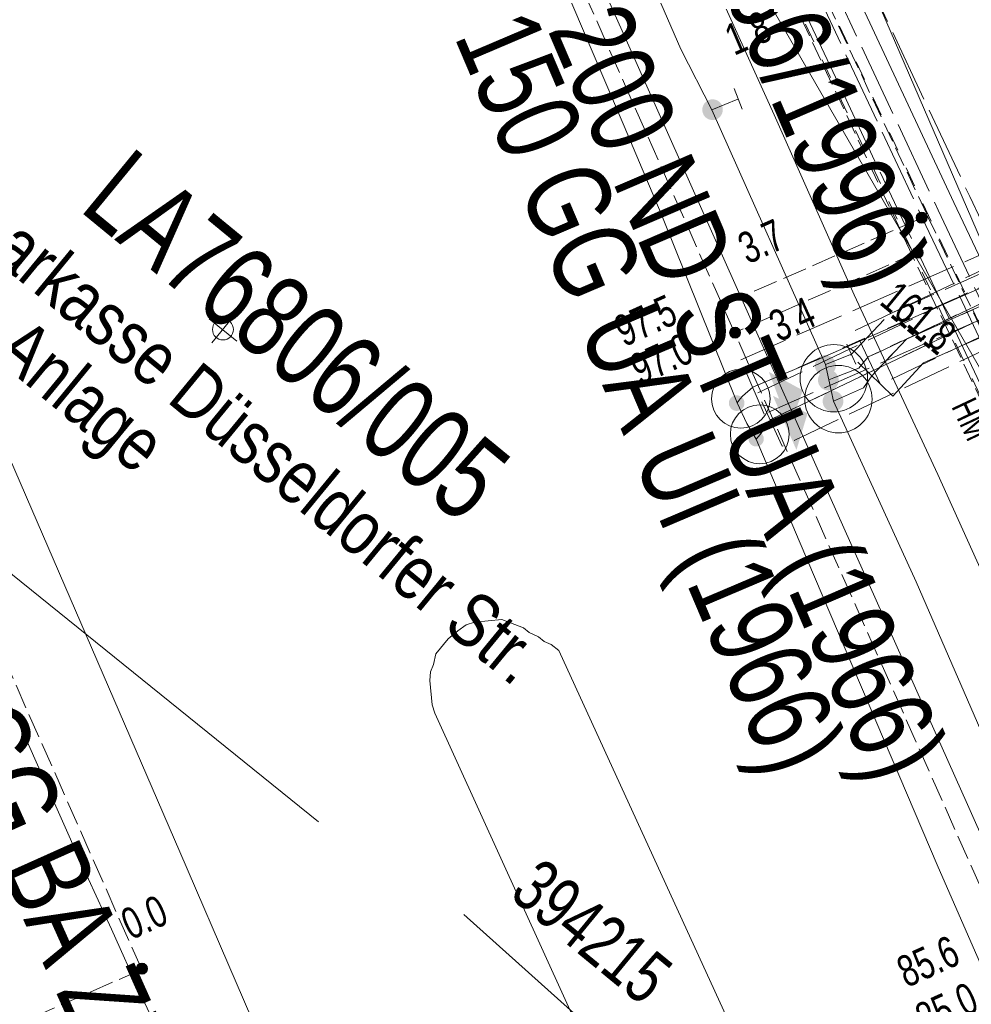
# Model space of a CAD drawing. Header units: metres. Extents: x -740 to 758, y -633 to 854.
# Tile 929 of 1056: x 300 to 316, y 269 to 286. Entities that reach past the tile are written whole.
import ezdxf

# ---------------------------------------------------------------- set-up
doc = ezdxf.new("R2010")
doc.units = ezdxf.units.M
doc.header["$MEASUREMENT"] = 0
for name, pattern in [('1248_208', [1.456, 1.248, -0.208]), ('208_208_208_416', [1.04, 0.208, -0.208, 0.208, -0.416]), ('333_125', [0.4576, 0.3328, -0.1248]), ('333_333', [0.6656, 0.3328, -0.3328]), ('416_125', [0.5408, 0.416, -0.1248]), ('416_416', [0.832, 0.416, -0.416]), ('832_208', [1.04, 0.832, -0.208])]:
    doc.linetypes.add(name, pattern=pattern)
for name, color, linetype in [('Gas.LOVION', 7, 'Continuous'), ('Grundkarte.LOVION', 7, 'Continuous'), ('Strom.LOVION', 7, 'Continuous'), ('StromBemass.LOVION', 7, 'Continuous'), ('Telko.LOVION', 7, 'Continuous'), ('Wasser.LOVION', 7, 'Continuous')]:
    doc.layers.add(name, color=color, linetype=linetype)
doc.styles.add('ERSTELLTER_STIL_1', font='arial.ttf')

msp = doc.modelspace()

# ---------------------------------------------------------------- hatches: boundary and pattern name
at = {"layer": 'Gas.LOVION', "linetype": 'Continuous', "lineweight": 13}
for points in [[(312.135, 284.037), (312.147, 284.054), (312.158, 284.074), (312.166, 284.094), (312.171, 284.115), (312.174, 284.137), (312.174, 284.159), (312.171, 284.18), (312.165, 284.202), (312.157, 284.222), (312.147, 284.241), (312.134, 284.259), (312.119, 284.275), (312.102, 284.288), (312.083, 284.3), (312.064, 284.309), (312.043, 284.316), (312.021, 284.32), (311.999, 284.321), (311.978, 284.32), (311.956, 284.316), (311.935, 284.309), (311.916, 284.3), (311.897, 284.288), (311.88, 284.274), (311.865, 284.258), (311.853, 284.24), (311.842, 284.221), (311.834, 284.2), (311.829, 284.179), (311.826, 284.158), (311.826, 284.136), (311.829, 284.114), (311.835, 284.093), (311.843, 284.073), (311.853, 284.053), (311.866, 284.036), (311.881, 284.02), (311.898, 284.006), (311.917, 283.994), (311.936, 283.985), (311.957, 283.978), (311.979, 283.974), (312.001, 283.973), (312.022, 283.974), (312.044, 283.979), (312.065, 283.985), (312.084, 283.995), (312.103, 284.007), (312.12, 284.021)], [(312.136, 284.041), (312.149, 284.058), (312.159, 284.077), (312.167, 284.098), (312.173, 284.119), (312.175, 284.141), (312.175, 284.163), (312.172, 284.184), (312.167, 284.205), (312.159, 284.226), (312.148, 284.245), (312.135, 284.262), (312.12, 284.278), (312.103, 284.292), (312.085, 284.304), (312.065, 284.313), (312.044, 284.32), (312.023, 284.324), (312.001, 284.325), (311.979, 284.324), (311.958, 284.319), (311.937, 284.313), (311.917, 284.303), (311.899, 284.291), (311.882, 284.278), (311.867, 284.262), (311.854, 284.244), (311.844, 284.225), (311.836, 284.204), (311.83, 284.183), (311.828, 284.161), (311.828, 284.14), (311.831, 284.118), (311.836, 284.097), (311.844, 284.076), (311.855, 284.057), (311.868, 284.04), (311.883, 284.024), (311.9, 284.01), (311.918, 283.998), (311.938, 283.989), (311.959, 283.982), (311.98, 283.978), (312.002, 283.977), (312.024, 283.978), (312.045, 283.983), (312.066, 283.989), (312.086, 283.999), (312.104, 284.011), (312.121, 284.025)], [(314.054, 279.689), (314.067, 279.707), (314.078, 279.726), (314.086, 279.747), (314.091, 279.768), (314.094, 279.79), (314.094, 279.812), (314.091, 279.834), (314.086, 279.856), (314.077, 279.876), (314.067, 279.896), (314.053, 279.914), (314.038, 279.93), (314.021, 279.944), (314.002, 279.955), (313.982, 279.965), (313.961, 279.972), (313.94, 279.976), (313.917, 279.977), (313.895, 279.976), (313.874, 279.971), (313.853, 279.964), (313.833, 279.955), (313.814, 279.943), (313.797, 279.929), (313.782, 279.913), (313.769, 279.895), (313.758, 279.875), (313.75, 279.855), (313.745, 279.833), (313.742, 279.811), (313.742, 279.789), (313.745, 279.767), (313.75, 279.746), (313.759, 279.725), (313.769, 279.706), (313.782, 279.688), (313.798, 279.672), (313.815, 279.658), (313.833, 279.646), (313.854, 279.636), (313.875, 279.63), (313.896, 279.626), (313.919, 279.624), (313.941, 279.626), (313.962, 279.63), (313.983, 279.637), (314.003, 279.646), (314.022, 279.658), (314.039, 279.672)], [(314.058, 279.687), (314.071, 279.704), (314.081, 279.724), (314.089, 279.745), (314.095, 279.766), (314.098, 279.788), (314.098, 279.81), (314.095, 279.832), (314.089, 279.854), (314.081, 279.874), (314.07, 279.894), (314.057, 279.911), (314.042, 279.928), (314.025, 279.942), (314.006, 279.953), (313.986, 279.963), (313.965, 279.97), (313.943, 279.974), (313.921, 279.975), (313.899, 279.974), (313.877, 279.969), (313.856, 279.962), (313.836, 279.953), (313.817, 279.941), (313.8, 279.927), (313.785, 279.911), (313.772, 279.893), (313.762, 279.873), (313.753, 279.853), (313.748, 279.831), (313.745, 279.809), (313.745, 279.787), (313.748, 279.765), (313.754, 279.744), (313.762, 279.723), (313.773, 279.704), (313.786, 279.686), (313.801, 279.67), (313.818, 279.655), (313.837, 279.644), (313.857, 279.634), (313.878, 279.628), (313.9, 279.623), (313.922, 279.622), (313.944, 279.624), (313.966, 279.628), (313.987, 279.635), (314.007, 279.644), (314.026, 279.656), (314.043, 279.67)], [(314.106, 279.439), (314.119, 279.457), (314.129, 279.476), (314.137, 279.496), (314.143, 279.518), (314.145, 279.54), (314.145, 279.562), (314.142, 279.584), (314.137, 279.605), (314.129, 279.626), (314.118, 279.645), (314.105, 279.663), (314.09, 279.679), (314.073, 279.693), (314.054, 279.705), (314.034, 279.714), (314.013, 279.721), (313.991, 279.725), (313.969, 279.726), (313.947, 279.725), (313.925, 279.721), (313.905, 279.714), (313.885, 279.704), (313.866, 279.692), (313.849, 279.678), (313.834, 279.662), (313.821, 279.644), (313.81, 279.625), (313.802, 279.604), (313.797, 279.583), (313.794, 279.561), (313.794, 279.539), (313.797, 279.517), (313.803, 279.495), (313.811, 279.475), (313.822, 279.456), (313.835, 279.438), (313.85, 279.422), (313.867, 279.408), (313.886, 279.396), (313.906, 279.387), (313.927, 279.38), (313.948, 279.376), (313.97, 279.374), (313.992, 279.376), (314.014, 279.38), (314.035, 279.387), (314.055, 279.396), (314.074, 279.408), (314.091, 279.422)], [(314.106, 279.439), (314.119, 279.457), (314.129, 279.476), (314.137, 279.496), (314.143, 279.518), (314.145, 279.54), (314.145, 279.562), (314.142, 279.584), (314.137, 279.605), (314.129, 279.626), (314.118, 279.645), (314.105, 279.663), (314.09, 279.679), (314.073, 279.693), (314.054, 279.705), (314.034, 279.714), (314.013, 279.721), (313.991, 279.725), (313.969, 279.726), (313.947, 279.725), (313.925, 279.721), (313.905, 279.714), (313.885, 279.704), (313.866, 279.692), (313.849, 279.678), (313.834, 279.662), (313.821, 279.644), (313.81, 279.625), (313.802, 279.604), (313.797, 279.583), (313.794, 279.561), (313.794, 279.539), (313.797, 279.517), (313.803, 279.495), (313.811, 279.475), (313.822, 279.456), (313.835, 279.438), (313.85, 279.422), (313.867, 279.408), (313.886, 279.396), (313.906, 279.387), (313.927, 279.38), (313.948, 279.376), (313.97, 279.374), (313.992, 279.376), (314.014, 279.38), (314.035, 279.387), (314.055, 279.396), (314.074, 279.408), (314.091, 279.422)], [(313.315, 278.752), (313.535, 279.379), (312.957, 279.692)], [(314.185, 279.08), (314.198, 279.098), (314.209, 279.118), (314.217, 279.138), (314.222, 279.159), (314.225, 279.181), (314.225, 279.204), (314.222, 279.225), (314.216, 279.247), (314.208, 279.267), (314.197, 279.287), (314.184, 279.304), (314.169, 279.321), (314.152, 279.335), (314.133, 279.346), (314.113, 279.356), (314.092, 279.362), (314.071, 279.366), (314.049, 279.368), (314.027, 279.366), (314.005, 279.362), (313.984, 279.355), (313.964, 279.346), (313.945, 279.334), (313.928, 279.32), (313.913, 279.304), (313.9, 279.286), (313.89, 279.266), (313.882, 279.246), (313.876, 279.224), (313.874, 279.202), (313.874, 279.18), (313.877, 279.158), (313.882, 279.137), (313.89, 279.117), (313.901, 279.097), (313.914, 279.079), (313.929, 279.063), (313.946, 279.049), (313.965, 279.038), (313.985, 279.028), (314.006, 279.021), (314.028, 279.017), (314.05, 279.016), (314.072, 279.017), (314.093, 279.022), (314.114, 279.029), (314.134, 279.038), (314.153, 279.05), (314.17, 279.064)], [(314.185, 279.08), (314.198, 279.098), (314.209, 279.118), (314.217, 279.138), (314.222, 279.159), (314.225, 279.181), (314.225, 279.204), (314.222, 279.225), (314.216, 279.247), (314.208, 279.267), (314.197, 279.287), (314.184, 279.304), (314.169, 279.321), (314.152, 279.335), (314.133, 279.346), (314.113, 279.356), (314.092, 279.362), (314.071, 279.366), (314.049, 279.368), (314.027, 279.366), (314.005, 279.362), (313.984, 279.355), (313.964, 279.346), (313.945, 279.334), (313.928, 279.32), (313.913, 279.304), (313.9, 279.286), (313.89, 279.266), (313.882, 279.246), (313.876, 279.224), (313.874, 279.202), (313.874, 279.18), (313.877, 279.158), (313.882, 279.137), (313.89, 279.117), (313.901, 279.097), (313.914, 279.079), (313.929, 279.063), (313.946, 279.049), (313.965, 279.038), (313.985, 279.028), (314.006, 279.021), (314.028, 279.017), (314.05, 279.016), (314.072, 279.017), (314.093, 279.022), (314.114, 279.029), (314.134, 279.038), (314.153, 279.05), (314.17, 279.064)], [(313.427, 278.364), (313.617, 278.988), (313.027, 279.285)]]:
    msp.add_hatch(color=7, dxfattribs=at).paths.add_polyline_path(points)
at = {"layer": 'StromBemass.LOVION', "linetype": 'Continuous', "lineweight": 13}
for points in [[(315.63, 282.252), (315.637, 282.261), (315.643, 282.272), (315.647, 282.283), (315.65, 282.294), (315.651, 282.306), (315.651, 282.318), (315.65, 282.33), (315.647, 282.341), (315.642, 282.352), (315.637, 282.363), (315.63, 282.372), (315.621, 282.381), (315.612, 282.389), (315.602, 282.395), (315.591, 282.4), (315.58, 282.404), (315.568, 282.406), (315.557, 282.406), (315.545, 282.406), (315.533, 282.403), (315.522, 282.4), (315.511, 282.395), (315.501, 282.388), (315.492, 282.381), (315.484, 282.372), (315.477, 282.362), (315.471, 282.352), (315.467, 282.341), (315.464, 282.329), (315.462, 282.317), (315.462, 282.306), (315.464, 282.294), (315.467, 282.282), (315.471, 282.271), (315.477, 282.261), (315.484, 282.251), (315.492, 282.243), (315.501, 282.235), (315.511, 282.229), (315.522, 282.224), (315.534, 282.22), (315.545, 282.218), (315.557, 282.217), (315.569, 282.218), (315.581, 282.22), (315.592, 282.224), (315.603, 282.229), (315.613, 282.235), (315.622, 282.243)], [(315.562, 281.659), (315.569, 281.668), (315.575, 281.679), (315.579, 281.69), (315.582, 281.701), (315.583, 281.713), (315.583, 281.724), (315.582, 281.736), (315.579, 281.747), (315.575, 281.758), (315.569, 281.768), (315.562, 281.778), (315.554, 281.786), (315.545, 281.794), (315.535, 281.8), (315.524, 281.805), (315.513, 281.809), (315.501, 281.811), (315.49, 281.812), (315.478, 281.811), (315.467, 281.809), (315.455, 281.805), (315.445, 281.8), (315.435, 281.794), (315.426, 281.786), (315.418, 281.777), (315.411, 281.768), (315.405, 281.758), (315.401, 281.747), (315.398, 281.735), (315.397, 281.724), (315.397, 281.712), (315.398, 281.7), (315.401, 281.689), (315.406, 281.678), (315.411, 281.668), (315.418, 281.658), (315.426, 281.65), (315.435, 281.642), (315.445, 281.636), (315.456, 281.631), (315.467, 281.627), (315.479, 281.625), (315.49, 281.625), (315.502, 281.625), (315.514, 281.628), (315.525, 281.631), (315.535, 281.636), (315.545, 281.643), (315.554, 281.65)], [(312.248, 280.764), (312.255, 280.773), (312.26, 280.783), (312.264, 280.794), (312.267, 280.806), (312.269, 280.817), (312.269, 280.829), (312.267, 280.84), (312.264, 280.852), (312.26, 280.863), (312.254, 280.873), (312.247, 280.882), (312.239, 280.891), (312.23, 280.898), (312.22, 280.904), (312.21, 280.909), (312.199, 280.913), (312.187, 280.915), (312.176, 280.916), (312.164, 280.915), (312.153, 280.913), (312.141, 280.909), (312.131, 280.904), (312.121, 280.898), (312.112, 280.89), (312.104, 280.882), (312.097, 280.872), (312.092, 280.862), (312.087, 280.851), (312.085, 280.84), (312.083, 280.828), (312.083, 280.817), (312.085, 280.805), (312.088, 280.794), (312.092, 280.783), (312.098, 280.773), (312.105, 280.763), (312.113, 280.755), (312.122, 280.747), (312.131, 280.741), (312.142, 280.736), (312.153, 280.733), (312.165, 280.73), (312.176, 280.73), (312.188, 280.731), (312.199, 280.733), (312.21, 280.736), (312.221, 280.741), (312.231, 280.748), (312.24, 280.755)], [(312.456, 280.299), (312.463, 280.309), (312.469, 280.319), (312.473, 280.33), (312.476, 280.341), (312.477, 280.353), (312.477, 280.365), (312.476, 280.376), (312.473, 280.387), (312.468, 280.398), (312.463, 280.409), (312.456, 280.418), (312.448, 280.427), (312.439, 280.434), (312.429, 280.44), (312.418, 280.445), (312.407, 280.449), (312.395, 280.451), (312.384, 280.452), (312.372, 280.451), (312.361, 280.449), (312.349, 280.445), (312.339, 280.44), (312.329, 280.434), (312.32, 280.426), (312.312, 280.418), (312.305, 280.408), (312.3, 280.398), (312.295, 280.387), (312.292, 280.376), (312.291, 280.364), (312.291, 280.352), (312.293, 280.341), (312.295, 280.329), (312.3, 280.318), (312.305, 280.308), (312.312, 280.299), (312.32, 280.29), (312.329, 280.283), (312.339, 280.276), (312.35, 280.272), (312.361, 280.268), (312.373, 280.266), (312.384, 280.265), (312.396, 280.266), (312.408, 280.268), (312.419, 280.272), (312.429, 280.277), (312.439, 280.283), (312.448, 280.291)], [(302.365, 269.487), (302.372, 269.496), (302.378, 269.507), (302.382, 269.518), (302.385, 269.529), (302.386, 269.541), (302.386, 269.553), (302.385, 269.564), (302.382, 269.576), (302.377, 269.587), (302.372, 269.597), (302.365, 269.607), (302.357, 269.615), (302.347, 269.623), (302.337, 269.629), (302.327, 269.634), (302.316, 269.638), (302.304, 269.64), (302.292, 269.64), (302.28, 269.64), (302.269, 269.637), (302.258, 269.634), (302.247, 269.629), (302.237, 269.622), (302.228, 269.615), (302.22, 269.606), (302.213, 269.597), (302.207, 269.586), (302.203, 269.575), (302.2, 269.564), (302.199, 269.552), (302.199, 269.54), (302.2, 269.529), (302.203, 269.517), (302.208, 269.506), (302.213, 269.496), (302.22, 269.486), (302.228, 269.478), (302.237, 269.47), (302.247, 269.464), (302.258, 269.459), (302.269, 269.455), (302.281, 269.453), (302.293, 269.452), (302.305, 269.453), (302.316, 269.455), (302.327, 269.459), (302.338, 269.464), (302.348, 269.471), (302.357, 269.478)], [(302.369, 269.485), (302.375, 269.495), (302.381, 269.505), (302.385, 269.516), (302.388, 269.528), (302.39, 269.54), (302.39, 269.551), (302.388, 269.563), (302.385, 269.574), (302.381, 269.585), (302.375, 269.596), (302.368, 269.605), (302.36, 269.614), (302.351, 269.621), (302.341, 269.628), (302.33, 269.633), (302.319, 269.636), (302.307, 269.639), (302.296, 269.639), (302.284, 269.638), (302.272, 269.636), (302.261, 269.633), (302.25, 269.627), (302.24, 269.621), (302.231, 269.614), (302.223, 269.605), (302.216, 269.595), (302.211, 269.585), (302.206, 269.574), (302.203, 269.562), (302.202, 269.551), (302.202, 269.539), (302.203, 269.527), (302.206, 269.516), (302.211, 269.505), (302.217, 269.494), (302.224, 269.485), (302.232, 269.476), (302.241, 269.469), (302.251, 269.462), (302.261, 269.457), (302.273, 269.454), (302.284, 269.452), (302.296, 269.451), (302.308, 269.452), (302.32, 269.454), (302.331, 269.458), (302.341, 269.463), (302.351, 269.469), (302.361, 269.477)]]:
    msp.add_hatch(color=7, dxfattribs=at).paths.add_polyline_path(points)
at = {"layer": 'Wasser.LOVION', "linetype": 'Continuous', "lineweight": 13}
for points in [[(312.513, 279.076), (312.523, 279.09), (312.531, 279.105), (312.537, 279.12), (312.541, 279.136), (312.543, 279.153), (312.543, 279.169), (312.541, 279.186), (312.536, 279.202), (312.53, 279.218), (312.522, 279.232), (312.512, 279.246), (312.501, 279.258), (312.488, 279.268), (312.474, 279.277), (312.459, 279.284), (312.443, 279.289), (312.427, 279.292), (312.41, 279.293), (312.393, 279.292), (312.377, 279.289), (312.361, 279.284), (312.346, 279.277), (312.332, 279.268), (312.319, 279.257), (312.308, 279.245), (312.298, 279.231), (312.29, 279.217), (312.284, 279.201), (312.28, 279.185), (312.278, 279.169), (312.278, 279.152), (312.28, 279.135), (312.284, 279.119), (312.291, 279.104), (312.299, 279.089), (312.309, 279.076), (312.32, 279.064), (312.333, 279.053), (312.347, 279.044), (312.362, 279.037), (312.378, 279.032), (312.394, 279.029), (312.411, 279.028), (312.427, 279.029), (312.444, 279.032), (312.46, 279.037), (312.475, 279.045), (312.489, 279.054), (312.502, 279.064)], [(312.513, 279.076), (312.523, 279.09), (312.531, 279.105), (312.537, 279.12), (312.541, 279.136), (312.543, 279.153), (312.543, 279.169), (312.541, 279.186), (312.536, 279.202), (312.53, 279.218), (312.522, 279.232), (312.512, 279.246), (312.501, 279.258), (312.488, 279.268), (312.474, 279.277), (312.459, 279.284), (312.443, 279.289), (312.427, 279.292), (312.41, 279.293), (312.393, 279.292), (312.377, 279.289), (312.361, 279.284), (312.346, 279.277), (312.332, 279.268), (312.319, 279.257), (312.308, 279.245), (312.298, 279.231), (312.29, 279.217), (312.284, 279.201), (312.28, 279.185), (312.278, 279.169), (312.278, 279.152), (312.28, 279.135), (312.284, 279.119), (312.291, 279.104), (312.299, 279.089), (312.309, 279.076), (312.32, 279.064), (312.333, 279.053), (312.347, 279.044), (312.362, 279.037), (312.378, 279.032), (312.394, 279.029), (312.411, 279.028), (312.427, 279.029), (312.444, 279.032), (312.46, 279.037), (312.475, 279.045), (312.489, 279.054), (312.502, 279.064)], [(312.842, 278.471), (312.852, 278.484), (312.86, 278.498), (312.866, 278.513), (312.87, 278.529), (312.872, 278.545), (312.872, 278.562), (312.87, 278.578), (312.865, 278.594), (312.859, 278.609), (312.851, 278.623), (312.842, 278.636), (312.831, 278.648), (312.818, 278.658), (312.804, 278.667), (312.79, 278.674), (312.774, 278.679), (312.758, 278.682), (312.742, 278.683), (312.725, 278.682), (312.709, 278.679), (312.694, 278.674), (312.679, 278.667), (312.666, 278.658), (312.653, 278.647), (312.642, 278.635), (312.632, 278.622), (312.625, 278.608), (312.619, 278.593), (312.615, 278.577), (312.613, 278.561), (312.613, 278.544), (312.615, 278.528), (312.619, 278.513), (312.625, 278.497), (312.633, 278.483), (312.642, 278.47), (312.654, 278.458), (312.666, 278.448), (312.68, 278.439), (312.695, 278.432), (312.71, 278.427), (312.726, 278.424), (312.743, 278.423), (312.759, 278.424), (312.775, 278.427), (312.79, 278.433), (312.805, 278.439), (312.819, 278.448), (312.831, 278.459)], [(312.842, 278.471), (312.852, 278.484), (312.86, 278.498), (312.866, 278.513), (312.87, 278.529), (312.872, 278.545), (312.872, 278.562), (312.87, 278.578), (312.865, 278.594), (312.859, 278.609), (312.851, 278.623), (312.842, 278.636), (312.831, 278.648), (312.818, 278.658), (312.804, 278.667), (312.79, 278.674), (312.774, 278.679), (312.758, 278.682), (312.742, 278.683), (312.725, 278.682), (312.709, 278.679), (312.694, 278.674), (312.679, 278.667), (312.666, 278.658), (312.653, 278.647), (312.642, 278.635), (312.632, 278.622), (312.625, 278.608), (312.619, 278.593), (312.615, 278.577), (312.613, 278.561), (312.613, 278.544), (312.615, 278.528), (312.619, 278.513), (312.625, 278.497), (312.633, 278.483), (312.642, 278.47), (312.654, 278.458), (312.666, 278.448), (312.68, 278.439), (312.695, 278.432), (312.71, 278.427), (312.726, 278.424), (312.743, 278.423), (312.759, 278.424), (312.775, 278.427), (312.79, 278.433), (312.805, 278.439), (312.819, 278.448), (312.831, 278.459)]]:
    msp.add_hatch(color=7, dxfattribs=at).paths.add_polyline_path(points)

# ---------------------------------------------------------------- linework, layer by layer
at = {"layer": 'Gas.LOVION', "color": 5, "linetype": 'Continuous', "lineweight": 18}
for points in [[(283.575, 346.542), (286.276, 340.525), (290.474, 330.99), (292.933, 325.496), (297.81, 314.757), (302.705, 304.595), (307.762, 293.681), (311.461, 285.176), (311.99, 284.149), (313.921, 279.816), (313.976, 279.555), (314.055, 279.193), (315.464, 276.124), (319.238, 267.449), (319.5, 266.884), (324.597, 255.56), (324.86, 254.994), (329.697, 243.157), (330.881, 240.569), (335.089, 231.079), (335.966, 229.066), (338.985, 222.223)], [(266.056, 342.982), (271.594, 330.326), (277.269, 317.773), (286.485, 296.98), (289.85, 289.61), (294.285, 291.565), (294.382, 291.324), (294.458, 291.154), (296.579, 286.233), (302.938, 271.53), (307.733, 260.428), (309.104, 257.281), (313.534, 247.045), (319.463, 233.556), (322.377, 226.88), (322.531, 226.511), (325.675, 219.297), (326.189, 218.12), (326.34, 217.78)], [(313.976, 279.555), (314.061, 279.593), (314.488, 279.753), (314.647, 279.946), (314.817, 280.022), (321.976, 283.426), (322.061, 283.464), (322.758, 284.345), (322.813, 285.754), (321.811, 289.35)], [(314.055, 279.193), (314.565, 279.421), (314.708, 279.627), (315.297, 280.246), (321.542, 283.029), (324.204, 284.368)]]:
    msp.add_lwpolyline(points, dxfattribs=at)
at = {"layer": 'Gas.LOVION', "color": 7, "linetype": '832_208', "lineweight": 13}
for points in [[(314.425, 280.397), (321.726, 283.874), (322.267, 284.533), (322.315, 285.705), (321.322, 289.214), (322.3, 289.487), (323.324, 285.819), (323.25, 284.156), (322.368, 283.05), (314.855, 279.478)], [(314.348, 279.976), (315.004, 280.675), (321.337, 283.467), (323.983, 284.819), (324.426, 283.917), (321.764, 282.578), (315.588, 279.846), (315.067, 279.278)]]:
    msp.add_lwpolyline(points, close=True, dxfattribs=at)
at = {"layer": 'Gas.LOVION', "color": 252, "linetype": '208_208_208_416', "lineweight": 18}
for points in [[(314.647, 279.946), (322.061, 283.464), (322.758, 284.345), (322.813, 285.754), (321.811, 289.35)], [(314.708, 279.627), (315.297, 280.246), (321.542, 283.029), (324.204, 284.368)]]:
    msp.add_lwpolyline(points, dxfattribs=at)
at = {"layer": 'Gas.LOVION', "color": 7, "linetype": 'Continuous', "lineweight": 13}
for points in [[(312.368, 284.511), (312.506, 284.155)], [(311.99, 284.149), (312.431, 284.325)], [(314.286, 280.162), (314.437, 279.822)], [(313.921, 279.816), (314.362, 279.992)]]:
    msp.add_lwpolyline(points, dxfattribs=at)
for centre in [(314.063, 279.583), (314.142, 279.228)]:
    msp.add_circle(centre, 0.573, dxfattribs=at)
at = {"layer": 'Grundkarte.LOVION', "color": 8, "linetype": 'Continuous', "lineweight": 18}
for points in [[(238.923, 394.682), (243.236, 394.099), (245.001, 399.325), (257.444, 404.768), (264.807, 388.109), (266.471, 387.711), (268.823, 387.231), (270.783, 382.605), (272.839, 377.9), (278.835, 364.033), (280.763, 364.872), (285.905, 352.784), (287.74, 348.53), (289.531, 344.42), (296.267, 329.029), (296.494, 328.519), (305.315, 308.131), (314.619, 286.431), (321.529, 270.466), (329.67, 252.199), (336.642, 236.506), (351.035, 203.57)], [(241.644, 397.992), (243.236, 394.099), (238.923, 394.682), (243.236, 394.099), (245.001, 399.325), (257.444, 404.768), (264.807, 388.109), (266.471, 387.711), (268.823, 387.231), (270.783, 382.605), (272.839, 377.9), (278.835, 364.033), (280.763, 364.872), (285.905, 352.784), (287.74, 348.53), (289.531, 344.42), (296.267, 329.029), (296.494, 328.519), (305.315, 308.131), (314.619, 286.431), (321.529, 270.466), (329.67, 252.199), (336.642, 236.506), (351.035, 203.57)], [(318.623, 271.778), (315.832, 277.948), (314.411, 281.002), (313.048, 284.06), (311.652, 287.145), (310.231, 290.198), (307.44, 296.369), (306.019, 299.422), (304.623, 302.507), (303.26, 305.566), (301.466, 309.41), (300.627, 311.338), (299.73, 313.26), (298.859, 315.214), (297.994, 317.11), (297.123, 319.064), (296.226, 320.986), (295.361, 322.882), (294.49, 324.836), (293.593, 326.758), (292.754, 328.686)], [(321.529, 270.466), (314.619, 286.431), (305.315, 308.131), (315.639, 307.131), (329.689, 305.815)], [(311.713, 264.157), (307.274, 273.89), (307.23, 274.034), (307.19, 274.443), (307.205, 274.593), (307.252, 274.716), (307.293, 274.897), (307.505, 275.154), (307.669, 275.288), (307.807, 275.39), (307.95, 275.434), (308.419, 275.48), (308.787, 275.339), (308.884, 275.259), (309.039, 275.186), (309.135, 275.107), (309.258, 275.059), (309.386, 274.954), (313.858, 265.194)], [(299.747, 274.691), (300.272, 273.56), (301.256, 271.351), (301.78, 270.22), (302.273, 269.116), (302.797, 267.985)]]:
    msp.add_lwpolyline(points, dxfattribs=at)
at = {"layer": 'Grundkarte.LOVION', "color": 253, "linetype": 'Continuous', "lineweight": 18}
msp.add_lwpolyline([(321.529, 270.466), (314.619, 286.431), (305.315, 308.131), (315.639, 307.131), (329.689, 305.815)], dxfattribs=at)
at = {"layer": 'Strom.LOVION', "color": 150, "linetype": 'Continuous', "lineweight": 18}
msp.add_lwpolyline([(294.603, 329.724), (295.094, 328.486), (295.538, 328.47), (296.249, 327.698), (296.715, 327.019), (296.916, 326.019), (296.97, 325.167), (296.692, 324.83), (297.694, 321.987), (299.116, 318.934), (307.751, 300.448), (307.94, 300.024), (311.116, 293.241), (316.104, 282.571), (317.426, 279.789), (321.193, 271.793), (323.709, 266.305), (326.204, 260.889), (327.356, 258.327), (331.015, 250.232), (334.164, 242.958), (334.985, 243.334)], dxfattribs=at)
at = {"layer": 'Strom.LOVION', "color": 1, "linetype": '1248_208', "lineweight": 18}
for points in [[(250.842, 304.061), (259.184, 302.025), (271.415, 300.265), (272.916, 300.781), (274.44, 302.275), (281.404, 301.183), (282.929, 301.302), (304.222, 300.414), (308.167, 300.267), (311.354, 293.367), (316.375, 282.671), (321.461, 271.923), (326.489, 261.006), (331.312, 250.364), (336.031, 239.432), (339.087, 232.962), (340.855, 228.79), (345.719, 218.035), (350.413, 207.203), (351.632, 204.263)], [(250.66, 303.807), (259.125, 301.724), (269.916, 300.178), (271.531, 299.981), (273.049, 300.484), (274.543, 301.975), (281.403, 300.887), (282.944, 300.993), (304.238, 300.105), (307.634, 299.979), (310.831, 293.124), (315.836, 282.441), (320.924, 271.663), (325.936, 260.759), (330.76, 250.118), (335.463, 239.199), (338.548, 232.732), (340.302, 228.544), (345.167, 217.789), (349.861, 206.957), (351.209, 203.749)]]:
    msp.add_lwpolyline(points, dxfattribs=at)
at = {"layer": 'Strom.LOVION', "color": 7, "linetype": '333_125', "lineweight": 13}
msp.add_lwpolyline([(320.547, 270.843), (315.394, 281.674), (310.443, 292.259), (307.157, 299.267), (304.9, 299.372), (282.872, 300.218), (281.297, 300.005), (271.24, 301.755), (262.311, 303.143), (262.332, 303.234), (262.416, 303.73), (271.308, 302.265), (281.407, 300.695), (282.948, 300.802), (304.242, 299.913), (307.505, 299.789), (310.648, 293.032), (315.653, 282.35), (320.768, 271.604)], dxfattribs=at)
at = {"layer": 'Strom.LOVION', "color": 9, "linetype": '333_333', "lineweight": 18}
msp.add_lwpolyline([(262.367, 303.474), (276.366, 301.473), (293.572, 300.363), (309.062, 296.409), (318.204, 276.969), (328.165, 255.347), (336.726, 235.953), (336.283, 235.644), (327.798, 254.868), (317.977, 276.267), (308.8, 295.763), (293.88, 299.787), (276.277, 300.873), (262.321, 303.189)], dxfattribs=at)
at = {"layer": 'Strom.LOVION', "color": 194, "linetype": '1248_208', "lineweight": 18}
for points in [[(262.908, 303.542), (271.304, 302.161), (281.403, 300.591), (282.944, 300.698), (304.221, 299.822), (307.442, 299.679), (310.563, 292.994), (315.568, 282.312), (320.683, 271.566), (325.681, 260.646), (330.492, 249.988), (335.208, 239.085), (340.034, 228.415), (344.899, 217.659), (349.577, 206.841), (350.985, 203.476)], [(262.332, 303.234), (271.244, 301.859), (281.302, 300.109), (282.864, 300.306), (304.921, 299.462), (307.22, 299.377), (310.512, 292.31), (315.492, 281.728), (320.632, 270.881), (325.489, 260.346), (330.277, 249.465), (335.002, 238.77), (339.757, 228.077), (344.564, 217.153), (349.208, 206.686), (350.694, 203.122)]]:
    msp.add_lwpolyline(points, dxfattribs=at)
at = {"layer": 'StromBemass.LOVION', "color": 7, "linetype": '416_125', "lineweight": 13}
for points in [[(347.873, 200.083), (345.652, 205.112), (341.006, 215.608), (340.873, 215.906), (336.186, 226.516), (336.11, 226.686), (331.46, 237.211), (331.368, 237.395), (326.735, 247.907), (326.567, 248.26), (321.934, 258.772), (317, 269.935), (312.375, 280.359), (312.167, 280.826), (306.722, 293.136), (304.085, 299.1), (303.839, 299.652), (303.3, 300.929)], [(302.291, 269.531), (291.988, 292.834)], [(315.568, 282.312), (312.167, 280.826)], [(315.492, 281.728), (312.375, 280.359)], [(302.291, 269.531), (299.556, 268.333), (294.344, 266.02), (297.717, 258.429), (302.828, 260.717)]]:
    msp.add_lwpolyline(points, dxfattribs=at)
at = {"layer": 'StromBemass.LOVION', "color": 7, "linetype": 'Continuous', "lineweight": 13}
for centre, radius in [((315.557, 282.312), 0.0946), ((315.49, 281.718), 0.0935), ((312.176, 280.823), 0.0929), ((312.384, 280.358), 0.0933), ((302.292, 269.546), 0.094), ((302.296, 269.545), 0.0941)]:
    msp.add_circle(centre, radius, dxfattribs=at)
at = {"layer": 'Telko.LOVION', "color": 1, "linetype": 'Continuous', "lineweight": 18}
msp.add_lwpolyline([(287.741, 325.994), (288.184, 325.091), (290.246, 321.081), (292.355, 317.652), (295.338, 313.747), (302.317, 303.73), (308.891, 293.023), (316.666, 279.552), (320.448, 272.001), (323.015, 266.149), (323.445, 265.23), (323.718, 264.252), (333.166, 243.644), (333.524, 242.704)], dxfattribs=at)
at = {"layer": 'Telko.LOVION', "color": 9, "linetype": 'Continuous', "lineweight": 18}
for points in [[(303.441, 280.594), (303.907, 280.211)], [(303.481, 280.184), (303.864, 280.65)]]:
    msp.add_lwpolyline(points, dxfattribs=at)
at = {"layer": 'Telko.LOVION', "color": 49, "linetype": 'Continuous', "lineweight": 18}
for points in [[(305.297, 272.042), (296.618, 279.04), (295.175, 269.16)], [(307.771, 270.466), (310.686, 267.854), (311.905, 262.949)]]:
    msp.add_lwpolyline(points, dxfattribs=at)
at = {"layer": 'Telko.LOVION', "color": 9, "linetype": 'Continuous', "lineweight": 18}
msp.add_circle((303.673, 280.412), 0.178, dxfattribs=at)
at = {"layer": 'Wasser.LOVION', "color": 94, "linetype": 'Continuous', "lineweight": 18}
msp.add_lwpolyline([(281.233, 351.293), (286.137, 339.832), (291.082, 328.256), (294.381, 320.51), (294.564, 320.144), (297.158, 314.782), (299.67, 309.486), (302.221, 304.105), (304.82, 298.684), (306.694, 295.232), (306.905, 294.735), (307.127, 294.284), (307.508, 293.405), (309.013, 288.749), (313.897, 277.789), (316.336, 272.338), (318.76, 266.9)], dxfattribs=at)
at = {"layer": 'Wasser.LOVION', "color": 150, "linetype": 'Continuous', "lineweight": 18}
for points in [[(317.85, 266.678), (315.835, 271.269), (313.475, 276.817), (312.744, 278.548), (312.585, 278.813), (312.418, 279.166), (311.128, 282.38), (310.495, 283.87), (308.768, 287.927), (306.812, 292.82), (306.235, 294.182), (306.159, 294.515), (305.689, 295.089), (305.476, 294.995), (305.176, 294.891), (304.905, 294.791), (291.358, 288.398), (290.933, 288.208), (291.044, 287.983), (291.123, 287.783)], [(312.418, 279.166), (312.471, 279.231), (312.51, 279.279), (312.688, 279.429), (313.766, 279.889), (321.984, 283.501), (322.702, 284.472), (322.662, 285.636), (321.683, 289.294)], [(312.744, 278.548), (312.81, 278.628), (312.992, 278.883), (324.245, 284.254)]]:
    msp.add_lwpolyline(points, dxfattribs=at)
at = {"layer": 'Wasser.LOVION', "color": 7, "linetype": '832_208', "lineweight": 13}
for points in [[(312.479, 279.896), (321.648, 283.911), (322.2, 284.615), (322.167, 285.558), (321.208, 289.173), (322.173, 289.43), (323.157, 285.714), (323.206, 284.3), (322.29, 283.087), (312.88, 278.975)], [(312.771, 279.334), (324.053, 284.708), (324.467, 283.802), (313.184, 278.428)]]:
    msp.add_lwpolyline(points, close=True, dxfattribs=at)
at = {"layer": 'Wasser.LOVION', "color": 252, "linetype": '416_416', "lineweight": 18}
for points in [[(312.688, 279.429), (321.984, 283.501), (322.702, 284.472), (322.662, 285.636), (321.683, 289.294)], [(312.992, 278.883), (324.245, 284.254)]]:
    msp.add_lwpolyline(points, dxfattribs=at)
at = {"layer": 'Wasser.LOVION', "color": 7, "linetype": 'Continuous', "lineweight": 13}
for centre, radius in [((312.481, 279.235), 0.5), ((312.804, 278.632), 0.501)]:
    msp.add_circle(centre, radius, dxfattribs=at)

# ---------------------------------------------------------------- texts
at = {"layer": 'Gas.LOVION', "color": 5, "linetype": 'Continuous', "lineweight": 18, "insert": (308.794, 285.339), "char_height": 1.42277, "attachment_point": 7, "rotation": 293.2455, "style": 'ERSTELLTER_STIL_1'}
msp.add_mtext('{\\A1;\\W0.72100x;200 ND ST UA (1966)}', dxfattribs=at)
at = {"layer": 'Strom.LOVION', "color": 1, "linetype": 'Continuous', "lineweight": 18, "char_height": 0.53355, "attachment_point": 7, "rotation": 320.5841, "style": 'ERSTELLTER_STIL_1'}
for s, insert in [('{\\A1;\\W0.71557x;161.8}', (314.814, 280.849)), ('{\\A1;\\W0.71555x;------}', (314.902, 280.496))]:
    msp.add_mtext(s, dxfattribs=dict(at, insert=insert))
at = {"layer": 'Strom.LOVION', "color": 7, "linetype": 'Continuous', "lineweight": 13, "insert": (316.055, 279.105), "char_height": 0.44463, "attachment_point": 7, "rotation": 295.2439, "style": 'ERSTELLTER_STIL_1'}
msp.add_mtext('{\\A1;\\W0.71560x;HM}', dxfattribs=at)
at = {"layer": 'StromBemass.LOVION', "color": 7, "linetype": 'Continuous', "lineweight": 13, "attachment_point": 7, "style": 'ERSTELLTER_STIL_1'}
for s, insert, char_height, rotation in [('{\\A1;\\W0.71562x;1.8}', (312.37, 285.056), 0.53353, 23.2374), ('{\\A1;\\W0.71562x;3.7}', (312.6, 281.508), 0.53354, 24.2387), ('{\\A1;\\W0.71562x;97.5}', (310.499, 280.103), 0.53354, 24.2387), ('{\\A1;\\W0.71562x;3.4}', (313.129, 280.186), 0.53354, 24.2387), ('{\\A1;\\W0.71554x;97.0}', (310.772, 279.451), 0.53356, 24.2438), ('{\\A1;\\W0.71562x;0.0}', (302.108, 270.02), 0.53354, 24.2387), ('{\\A1;\\W0.71562x;85.6}', (315.304, 269.209), 0.53354, 24.2387), ('{\\A1;\\W0.71562x;85.0}', (315.619, 268.413), 0.53354, 24.2387)]:
    msp.add_mtext(s, dxfattribs=dict(at, insert=insert, char_height=char_height, rotation=rotation))
at = {"layer": 'Telko.LOVION', "color": 7, "linetype": 'Continuous', "lineweight": 13, "insert": (301.195, 282.432), "char_height": 1.42278, "attachment_point": 7, "rotation": 320.5847, "style": 'ERSTELLTER_STIL_1'}
msp.add_mtext('{\\A1;\\W0.71560x;LA76806/005}', dxfattribs=at)
at = {"layer": 'Telko.LOVION', "color": 220, "linetype": 'Continuous', "lineweight": 18, "attachment_point": 7, "style": 'ERSTELLTER_STIL_1'}
for s, insert, char_height, rotation in [('{\\A1;\\W0.80002x;Sparkasse Düsseldorfer Str.}', (298.569, 282.232), 0.91526, 320.5836), ('{\\A1;\\W0.80002x;LAN-Anlage}', (297.77, 281.216), 0.91526, 320.5836), ('{\\A1;\\W0.71561x;394215}', (308.515, 270.77), 0.88922, 320.5841)]:
    msp.add_mtext(s, dxfattribs=dict(at, insert=insert, char_height=char_height, rotation=rotation))
at = {"layer": 'Wasser.LOVION', "color": 94, "linetype": 'Continuous', "lineweight": 18, "insert": (306.47, 298.39), "char_height": 1.42277, "attachment_point": 7, "rotation": 293.2453, "style": 'ERSTELLTER_STIL_1'}
msp.add_mtext('{\\A1;\\W0.71856x;400 GG UA ZMM (1966/1996)}', dxfattribs=at)
at = {"layer": 'Wasser.LOVION', "color": 150, "linetype": 'Continuous', "lineweight": 18, "attachment_point": 7, "style": 'ERSTELLTER_STIL_1'}
for s, insert, char_height, rotation in [('{\\A1;\\W0.71972x;150 GG UA UI (1966)}', (307.204, 285.231), 1.42279, 293.0378), ('{\\A1;\\W0.71926x;200 GGG BA ZM (1977)}', (296.827, 277.028), 1.4228, 294.1427)]:
    msp.add_mtext(s, dxfattribs=dict(at, insert=insert, char_height=char_height, rotation=rotation))

doc.saveas('drawing.dxf')
